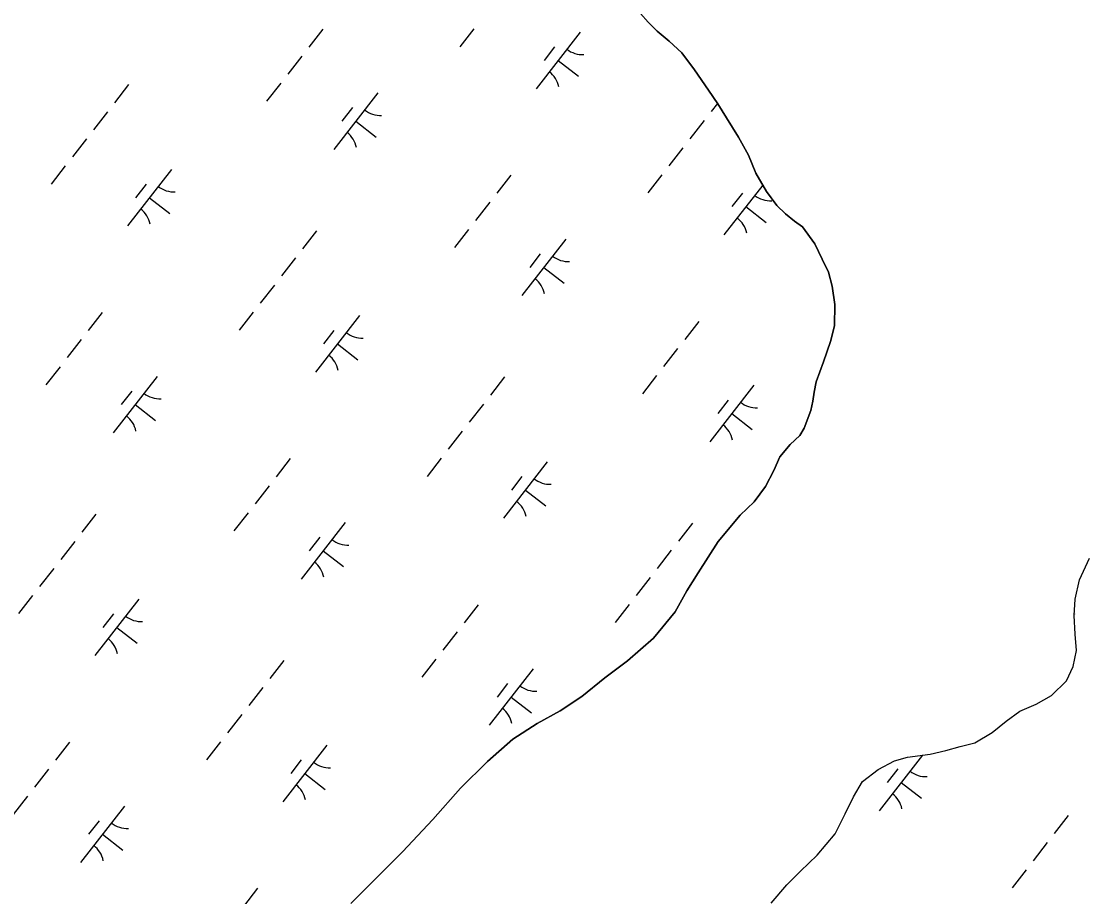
# Model space of a CAD drawing. Extents: x 3888273 to 3909528, y 158682 to 181032.
# Drawn here: x 3904884 to 3905625, y 171377 to 171989 of the extents above; entities that cross this region are included whole.
import ezdxf

# ---------------------------------------------------------------- set-up
doc = ezdxf.new("R2010")
doc.units = 0
doc.layers.add('V-TOPO-SHOR', color=7, linetype='Continuous')
doc.layers.add('V-WETL-SWMP', color=7, linetype='Continuous')

msp = doc.modelspace()

# ---------------------------------------------------------------- linework, layer by layer
at = {"layer": 'V-TOPO-SHOR'}
for points in [[(3905429.31, 171845.41), (3905423.7, 171849.33), (3905417.29, 171854.42), (3905411.27, 171860.32), (3905404.02, 171870.17), (3905396.74, 171882.81), (3905391.44, 171895.46), (3905384.55, 171908.1), (3905376.07, 171921.52), (3905370.01, 171931.39), (3905363.55, 171940.85), (3905353.87, 171955.05), (3905345.01, 171966.88), (3905336.18, 171975.13), (3905327.77, 171982.19), (3905321.35, 171988.48), (3905316.12, 171994.38)], [(3905113.69, 171372.56), (3905132.56, 171391.43), (3905149.86, 171408.69), (3905171.08, 171431.16), (3905190.31, 171453.21), (3905209.18, 171471.68), (3905226.89, 171487.36), (3905243.86, 171498.26), (3905260.05, 171507.17), (3905275.04, 171517.26), (3905291.2, 171530.14), (3905306.96, 171542.22), (3905325.07, 171557.9), (3905340.37, 171576.34), (3905348.55, 171591.12), (3905356.37, 171603.52), (3905370.44, 171625.52), (3905385.74, 171643.95), (3905395.57, 171653.19), (3905403.4, 171664), (3905409.24, 171675.18), (3905413.51, 171684.76), (3905420.57, 171693.18), (3905427.26, 171699.6), (3905430.38, 171704.8), (3905435.02, 171717.16), (3905436.54, 171723.53), (3905437.27, 171729.9), (3905438.79, 171737.06), (3905443.8, 171751.02), (3905448.82, 171765.37), (3905451.48, 171776.13), (3905451.72, 171791.22), (3905450, 171803.92), (3905447.51, 171813.82), (3905443.05, 171822.91), (3905437.77, 171833.58), (3905429.31, 171845.41)], [(3905407.42, 171372.84), (3905418.37, 171385.62), (3905427.77, 171395.22), (3905439.53, 171406.43), (3905452.05, 171421.21), (3905459.03, 171435.14), (3905464.84, 171447.08), (3905471.06, 171457.83), (3905482.06, 171466.26), (3905493.47, 171472.32), (3905502.55, 171474.79), (3905518.37, 171476.93), (3905529.42, 171479.43), (3905539.29, 171482.3), (3905549.56, 171484.78), (3905561.75, 171492.04), (3905571.57, 171500.06), (3905581, 171506.89), (3905592.43, 171511.76), (3905603.05, 171517.81), (3905613.63, 171528.21), (3905618.28, 171538.16), (3905620.54, 171549.27), (3905619.63, 171560.74), (3905619.09, 171573.8), (3905619.76, 171585.29), (3905622.79, 171598.78), (3905629.75, 171613.89)]]:
    msp.add_lwpolyline(points, dxfattribs=at)
at = {"layer": 'V-WETL-SWMP'}
for p, q in [((3905316.12, 171994.38), (3905321.34, 171988.48)), ((3905321.34, 171988.48), (3905327.77, 171982.19)), ((3905094.21, 171983.62), (3905084.39, 171970.99)), ((3905199.67, 171983.86), (3905189.85, 171971.23)), ((3905273.82, 171981.38), (3905243.11, 171941.92)), ((3905327.77, 171982.19), (3905336.18, 171975.13)), ((3905256.06, 171971.13), (3905248.69, 171961.66)), ((3905336.18, 171975.13), (3905345.01, 171966.88)), ((3905079.47, 171964.67), (3905069.65, 171952.05)), ((3905345.01, 171966.88), (3905353.87, 171955.05)), ((3905258.46, 171961.65), (3905272.67, 171950.6)), ((3905353.87, 171955.05), (3905363.55, 171940.85)), ((3904958.5, 171944.76), (3904948.68, 171932.14)), ((3905064.73, 171945.73), (3905054.91, 171933.1)), ((3905363.55, 171940.85), (3905370.01, 171931.39)), ((3905132.58, 171938.94), (3905101.87, 171899.47)), ((3904943.76, 171925.82), (3904933.94, 171913.19)), ((3905114.82, 171928.68), (3905107.45, 171919.21)), ((3905369.82, 171931.66), (3905365.34, 171925.91)), ((3905370.01, 171931.39), (3905376.07, 171921.52)), ((3905117.22, 171919.2), (3905131.43, 171908.15)), ((3905360.43, 171919.6), (3905350.6, 171906.97)), ((3905376.07, 171921.52), (3905384.56, 171908.1)), ((3904929.02, 171906.88), (3904919.2, 171894.25)), ((3905384.56, 171908.1), (3905391.44, 171895.46)), ((3905345.69, 171900.65), (3905335.87, 171888.03)), ((3905391.44, 171895.46), (3905396.74, 171882.81)), ((3904914.29, 171887.94), (3904904.46, 171875.31)), ((3904988.43, 171885.47), (3904957.73, 171846)), ((3905225.49, 171881.47), (3905215.67, 171868.84)), ((3905330.95, 171881.71), (3905321.13, 171869.09)), ((3905396.74, 171882.81), (3905404.02, 171870.17)), ((3904970.67, 171875.21), (3904963.3, 171865.74)), ((3905401.48, 171874.59), (3905374.39, 171839.78)), ((3905387.34, 171868.98), (3905379.97, 171859.51)), ((3905404.02, 171870.17), (3905411.27, 171860.32)), ((3904973.08, 171865.73), (3904987.28, 171854.68)), ((3905210.75, 171862.53), (3905200.93, 171849.9)), ((3905389.75, 171859.51), (3905403.95, 171848.46)), ((3905411.27, 171860.32), (3905417.29, 171854.42)), ((3905417.29, 171854.42), (3905423.7, 171849.33)), ((3905423.7, 171849.33), (3905429.31, 171845.41)), ((3905429.31, 171845.41), (3905437.77, 171833.58)), ((3905089.78, 171842.62), (3905079.96, 171829.99)), ((3905196.02, 171843.59), (3905186.19, 171830.96)), ((3905263.86, 171836.79), (3905233.15, 171797.33)), ((3905437.77, 171833.58), (3905443.05, 171822.91)), ((3905075.04, 171823.68), (3905065.22, 171811.05)), ((3905246.1, 171826.53), (3905238.73, 171817.06)), ((3905443.05, 171822.91), (3905447.51, 171813.82)), ((3905248.5, 171817.06), (3905262.71, 171806.01)), ((3905447.51, 171813.82), (3905450, 171803.92)), ((3905060.31, 171804.74), (3905050.48, 171792.11)), ((3905450, 171803.92), (3905451.72, 171791.22)), ((3904940.1, 171785.55), (3904930.28, 171772.92)), ((3905045.57, 171785.79), (3905035.74, 171773.17)), ((3905451.72, 171791.22), (3905451.48, 171776.13)), ((3905119.71, 171783.32), (3905089.01, 171743.86)), ((3905356.77, 171779.33), (3905346.95, 171766.7)), ((3905101.95, 171773.06), (3905094.58, 171763.59)), ((3905451.48, 171776.13), (3905448.82, 171765.37)), ((3904925.37, 171766.61), (3904915.54, 171753.98)), ((3905104.36, 171763.59), (3905118.56, 171752.54)), ((3905448.82, 171765.37), (3905443.8, 171751.02)), ((3905342.03, 171760.38), (3905332.21, 171747.76)), ((3904910.63, 171747.67), (3904900.8, 171735.04)), ((3905443.8, 171751.02), (3905438.79, 171737.06)), ((3904978.47, 171740.87), (3904947.77, 171701.41)), ((3905221.06, 171740.47), (3905211.24, 171727.85)), ((3905327.3, 171741.44), (3905317.47, 171728.81)), ((3905395.14, 171734.65), (3905364.43, 171695.18)), ((3905438.79, 171737.06), (3905437.27, 171729.9)), ((3904960.71, 171730.61), (3904953.34, 171721.14)), ((3905437.27, 171729.9), (3905436.54, 171723.53)), ((3904963.12, 171721.14), (3904977.32, 171710.09)), ((3905206.32, 171721.53), (3905196.5, 171708.91)), ((3905377.38, 171724.39), (3905370.01, 171714.92)), ((3905436.54, 171723.53), (3905435.02, 171717.16)), ((3905379.78, 171714.92), (3905393.99, 171703.86)), ((3905435.02, 171717.16), (3905430.38, 171704.8)), ((3905430.38, 171704.8), (3905427.26, 171699.6)), ((3905191.59, 171702.59), (3905181.76, 171689.96)), ((3905427.26, 171699.6), (3905420.58, 171693.18)), ((3905420.58, 171693.18), (3905413.51, 171684.76)), ((3905071.39, 171683.41), (3905061.56, 171670.78)), ((3905176.85, 171683.65), (3905167.02, 171671.02)), ((3905250.99, 171681.18), (3905220.29, 171641.71)), ((3905413.51, 171684.76), (3905409.24, 171675.18)), ((3905409.24, 171675.18), (3905403.4, 171664)), ((3905233.23, 171670.92), (3905225.87, 171661.45)), ((3905056.65, 171664.47), (3905046.82, 171651.84)), ((3905235.64, 171661.45), (3905249.85, 171650.39)), ((3905403.4, 171664), (3905395.57, 171653.19)), ((3905395.57, 171653.19), (3905385.74, 171643.95)), ((3904935.68, 171644.56), (3904925.85, 171631.93)), ((3905041.91, 171645.52), (3905032.08, 171632.9)), ((3905385.74, 171643.95), (3905370.44, 171625.52)), ((3905109.75, 171638.73), (3905079.05, 171599.27)), ((3905352.34, 171638.33), (3905342.52, 171625.7)), ((3904920.94, 171625.61), (3904911.11, 171612.99)), ((3905091.99, 171628.47), (3905084.62, 171619)), ((3905370.44, 171625.52), (3905356.37, 171603.52)), ((3905094.4, 171619), (3905108.6, 171607.94)), ((3905337.6, 171619.39), (3905327.78, 171606.76)), ((3904906.2, 171606.67), (3904896.37, 171594.04)), ((3905622.79, 171598.78), (3905629.76, 171613.89)), ((3905322.87, 171600.45), (3905313.04, 171587.82)), ((3905356.37, 171603.52), (3905348.55, 171591.12)), ((3905619.76, 171585.29), (3905622.79, 171598.78)), ((3904891.46, 171587.73), (3904881.64, 171575.1)), ((3904965.6, 171585.26), (3904934.9, 171545.8)), ((3905348.55, 171591.12), (3905340.37, 171576.34)), ((3905619.09, 171573.8), (3905619.76, 171585.29)), ((3905202.67, 171581.26), (3905192.84, 171568.63)), ((3905308.13, 171581.5), (3905298.3, 171568.88)), ((3904947.85, 171575), (3904940.48, 171565.53)), ((3905340.37, 171576.34), (3905325.07, 171557.9)), ((3905619.62, 171560.74), (3905619.09, 171573.8)), ((3905619.33, 171575.04), (3905619.15, 171574.8)), ((3904950.25, 171565.53), (3904964.46, 171554.47)), ((3905187.93, 171562.32), (3905178.1, 171549.69)), ((3905325.07, 171557.9), (3905306.96, 171542.22)), ((3905620.54, 171549.27), (3905619.62, 171560.74)), ((3905618.28, 171538.16), (3905620.54, 171549.27)), ((3905066.96, 171542.41), (3905057.13, 171529.78)), ((3905173.19, 171543.38), (3905163.36, 171530.75)), ((3905306.96, 171542.22), (3905291.2, 171530.14)), ((3905241.03, 171536.58), (3905210.33, 171497.12)), ((3905613.63, 171528.21), (3905618.28, 171538.16)), ((3905223.27, 171526.32), (3905215.9, 171516.85)), ((3905291.2, 171530.14), (3905275.04, 171517.26)), ((3905603.05, 171517.81), (3905613.63, 171528.21)), ((3905052.22, 171523.47), (3905042.39, 171510.84)), ((3905592.43, 171511.76), (3905603.05, 171517.81)), ((3905225.68, 171516.85), (3905239.88, 171505.8)), ((3905275.04, 171517.26), (3905260.05, 171507.17)), ((3905581, 171506.89), (3905592.43, 171511.76)), ((3905037.48, 171504.53), (3905027.65, 171491.9)), ((3905260.05, 171507.17), (3905243.86, 171498.26)), ((3905571.57, 171500.06), (3905581, 171506.89)), ((3905243.86, 171498.26), (3905226.89, 171487.36)), ((3905561.75, 171492.04), (3905571.57, 171500.06)), ((3905549.56, 171484.78), (3905561.75, 171492.04)), ((3904917.28, 171485.34), (3904907.45, 171472.72)), ((3905022.74, 171485.59), (3905012.92, 171472.96)), ((3905096.88, 171483.11), (3905066.18, 171443.65)), ((3905226.89, 171487.36), (3905209.18, 171471.68)), ((3905529.42, 171479.43), (3905539.29, 171482.3)), ((3905539.29, 171482.3), (3905549.56, 171484.78)), ((3905513.03, 171476.21), (3905482.85, 171437.42)), ((3905493.47, 171472.32), (3905502.55, 171474.79)), ((3905502.55, 171474.79), (3905518.37, 171476.94)), ((3905518.37, 171476.94), (3905529.42, 171479.43)), ((3904902.54, 171466.4), (3904892.72, 171453.77)), ((3905079.13, 171472.85), (3905071.76, 171463.38)), ((3905209.18, 171471.68), (3905190.31, 171453.21)), ((3905471.06, 171457.83), (3905482.06, 171466.26)), ((3905482.06, 171466.26), (3905493.47, 171472.32)), ((3905495.8, 171466.63), (3905488.43, 171457.16)), ((3905081.53, 171463.38), (3905095.74, 171452.33)), ((3905190.31, 171453.21), (3905171.07, 171431.16)), ((3905464.84, 171447.08), (3905471.06, 171457.83)), ((3905498.2, 171457.16), (3905512.41, 171446.1)), ((3904887.8, 171447.46), (3904877.98, 171434.83)), ((3905459.02, 171435.14), (3905464.84, 171447.08)), ((3904955.64, 171440.66), (3904924.94, 171401.2)), ((3904937.89, 171430.41), (3904930.52, 171420.94)), ((3905171.07, 171431.16), (3905149.86, 171408.69)), ((3905452.05, 171421.21), (3905459.02, 171435.14)), ((3905614.9, 171434.04), (3905605.08, 171421.41)), ((3905439.53, 171406.43), (3905452.05, 171421.21)), ((3904940.29, 171420.93), (3904954.5, 171409.88)), ((3905600.17, 171415.1), (3905590.34, 171402.47)), ((3905149.86, 171408.69), (3905132.56, 171391.43)), ((3905427.77, 171395.23), (3905439.53, 171406.43)), ((3905418.37, 171385.62), (3905427.77, 171395.23)), ((3905585.43, 171396.16), (3905575.6, 171383.53)), ((3905132.56, 171391.43), (3905113.69, 171372.56)), ((3905407.42, 171372.84), (3905418.37, 171385.62)), ((3905048.56, 171383.2), (3905038.73, 171370.57))]:
    msp.add_line(p, q, dxfattribs=at)
for centre, start, end in [((3905275.61, 171983.31), 231.34298, 272.88664), ((3905241.69, 171939.71), 11.34298, 52.88663), ((3905134.37, 171940.86), 231.34298, 272.88664), ((3905100.45, 171897.26), 11.34298, 52.88663), ((3904990.23, 171887.39), 231.34298, 272.88664), ((3905406.89, 171881.16), 231.34298, 272.88664), ((3904956.3, 171843.79), 11.34298, 52.88663), ((3905372.97, 171837.56), 11.34298, 52.88663), ((3905265.65, 171838.71), 231.34298, 272.88664), ((3905231.73, 171795.11), 11.34298, 52.88663), ((3905121.51, 171785.24), 231.34298, 272.88664), ((3905087.58, 171741.64), 11.34298, 52.88663), ((3904980.27, 171742.8), 231.34298, 272.88664), ((3905396.93, 171736.57), 231.34298, 272.88664), ((3904946.34, 171699.2), 11.34298, 52.88663), ((3905363.01, 171692.97), 11.34298, 52.88663), ((3905252.79, 171683.1), 231.34298, 272.88664), ((3905218.86, 171639.5), 11.34298, 52.88663), ((3905111.55, 171640.65), 231.34298, 272.88664), ((3905077.62, 171597.05), 11.34298, 52.88663), ((3904967.4, 171587.18), 231.34298, 272.88664), ((3904933.48, 171543.58), 11.34298, 52.88663), ((3905242.83, 171538.51), 231.34298, 272.88664), ((3905208.9, 171494.91), 11.34298, 52.88663), ((3905098.68, 171485.04), 231.34298, 272.88664), ((3905515.35, 171478.81), 231.34298, 272.88664), ((3905064.76, 171441.44), 11.34298, 52.88663), ((3905481.43, 171435.21), 11.34298, 52.88663), ((3904957.44, 171442.59), 231.34298, 272.88664), ((3904923.52, 171398.99), 11.34298, 52.88663)]:
    msp.add_arc(centre, 17.62, start, end, dxfattribs=at)

doc.saveas('drawing.dxf')
